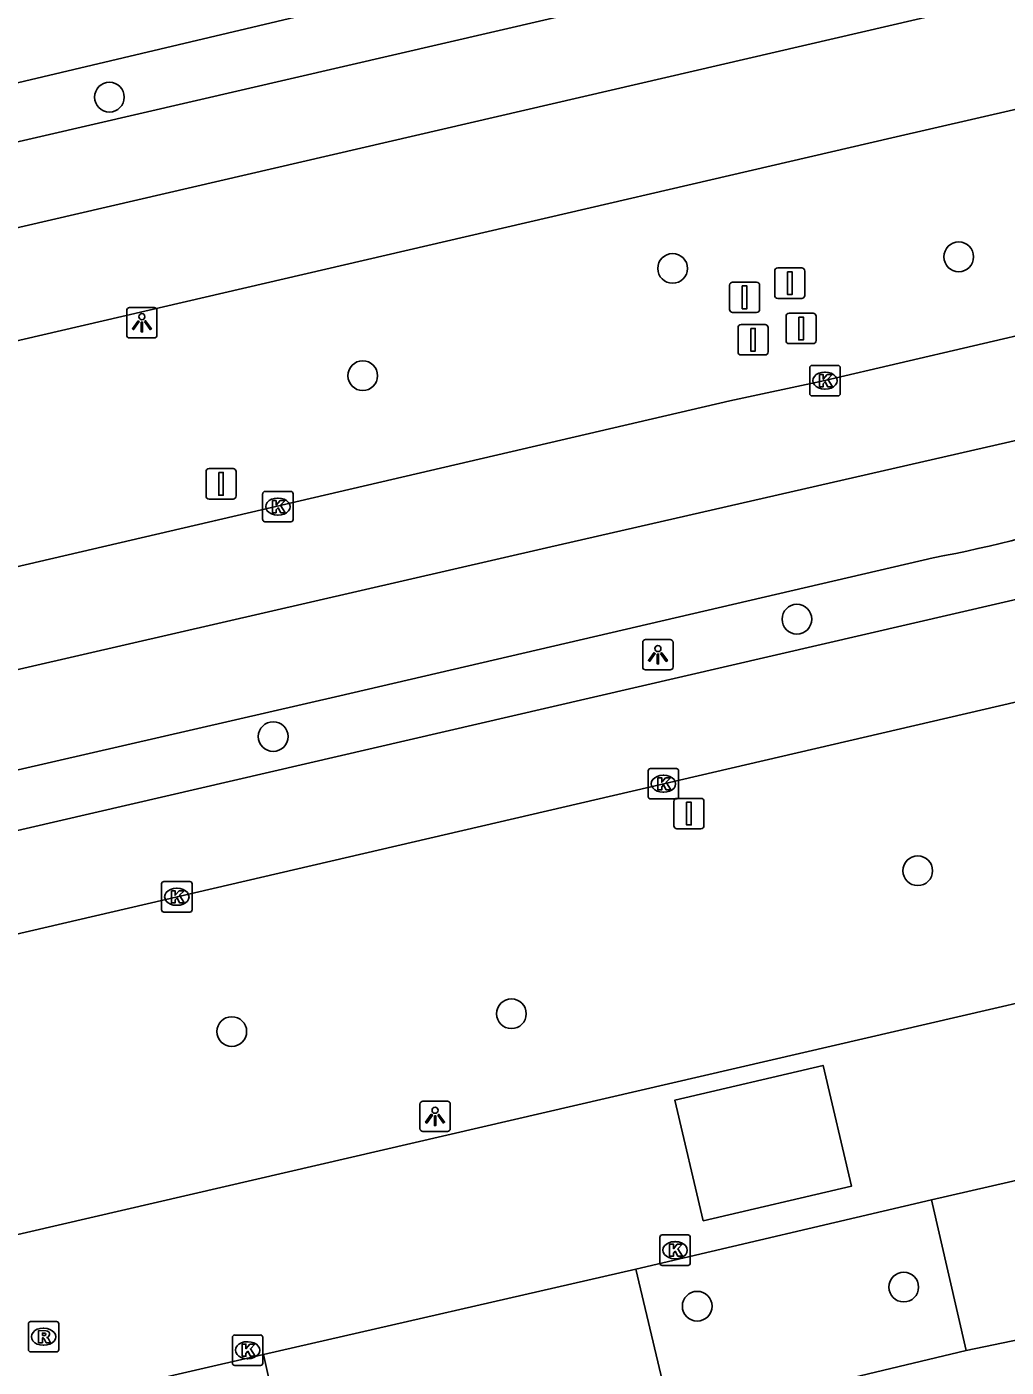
# Model space of a CAD drawing. Extents: x 156414 to 157775, y 382335 to 383765.
# Drawn here: x 157096.95 to 157129.17, y 382993.35 to 383037.44 of the extents above; entities that cross this region are included whole.
import ezdxf

# ---------------------------------------------------------------- set-up
doc = ezdxf.new("R2010")
doc.units = 0
for name, color, linetype in [('IMGEO_Boom', 7, 'Continuous'), ('IMGEO_Fietspad_gesloten', 7, 'Continuous'), ('IMGEO_Kolk', 7, 'Continuous'), ('IMGEO_Lichtpunt', 7, 'Continuous'), ('IMGEO_Parkeervlak_open', 7, 'Continuous'), ('IMGEO_Rijbaan_lokaal_gesloten', 7, 'Continuous'), ('IMGEO_Rijbaan_lokaal_open', 7, 'Continuous'), ('IMGEO_Rijbaan_regionaal_gesloten', 7, 'Continuous'), ('IMGEO_Rioolput', 7, 'Continuous'), ('IMGEO_Verkeersbordpaal', 7, 'Continuous'), ('IMGEO_Voetpad_open', 7, 'Continuous')]:
    doc.layers.add(name, color=color, linetype=linetype)

msp = doc.modelspace()

# ---------------------------------------------------------------- linework, layer by layer
at = {"layer": 'IMGEO_Boom'}
for centre in [(157099.669, 383035.131), (157127.609, 383029.877), (157118.198, 383029.497), (157108.001, 383025.967), (157122.287, 383017.955), (157105.056, 383014.093), (157126.261, 383009.678), (157112.892, 383004.973), (157103.694, 383004.387), (157125.8, 382995.982), (157119.006, 382995.351)]:
    msp.add_circle(centre, 0.489, dxfattribs=at)
at = {"layer": 'IMGEO_Fietspad_gesloten'}
for points in [[(157134.445, 383039.6), (157025.431, 383014.337)], [(157025.969, 383010.873), (157049.55, 383016.188), (157125.414, 383033.797), (157133.846, 383035.729)]]:
    msp.add_lwpolyline(points, dxfattribs=at)
at = {"layer": 'IMGEO_Kolk'}
for p, q in [((157122.709, 383025.377), (157122.709, 383026.229)), ((157122.784, 383026.303), (157123.636, 383026.303)), ((157123.71, 383026.229), (157123.71, 383025.377)), ((157123.197, 383026.083), (157123.222, 383026.083)), ((157123.636, 383025.303), (157122.784, 383025.303)), ((157123.22, 383025.523), (157123.195, 383025.523)), ((157104.71, 383021.232), (157104.71, 383022.084)), ((157104.785, 383022.158), (157105.637, 383022.158)), ((157105.198, 383021.938), (157105.223, 383021.938)), ((157105.711, 383022.084), (157105.711, 383021.232)), ((157105.221, 383021.378), (157105.196, 383021.378)), ((157105.637, 383021.158), (157104.785, 383021.158)), ((157117.394, 383012.114), (157117.394, 383012.966)), ((157117.469, 383013.04), (157118.321, 383013.04)), ((157118.395, 383012.966), (157118.395, 383012.114)), ((157117.882, 383012.82), (157117.907, 383012.82)), ((157117.905, 383012.26), (157117.88, 383012.26)), ((157118.321, 383012.04), (157117.469, 383012.04)), ((157101.386, 383008.395), (157101.386, 383009.247)), ((157101.461, 383009.321), (157102.313, 383009.321)), ((157101.874, 383009.101), (157101.899, 383009.101)), ((157102.387, 383009.247), (157102.387, 383008.395)), ((157101.897, 383008.541), (157101.872, 383008.541)), ((157102.313, 383008.321), (157101.461, 383008.321)), ((157117.778, 382996.769), (157117.778, 382997.621)), ((157117.853, 382997.695), (157118.705, 382997.695)), ((157118.779, 382997.621), (157118.779, 382996.769)), ((157118.266, 382997.475), (157118.291, 382997.475)), ((157118.705, 382996.695), (157117.853, 382996.695)), ((157118.289, 382996.915), (157118.264, 382996.915)), ((157103.715, 382993.478), (157103.715, 382994.33)), ((157103.79, 382994.404), (157104.642, 382994.404)), ((157104.203, 382994.184), (157104.228, 382994.184)), ((157104.716, 382994.33), (157104.716, 382993.478)), ((157104.226, 382993.624), (157104.201, 382993.624)), ((157104.642, 382993.404), (157103.79, 382993.404))]:
    msp.add_line(p, q, dxfattribs=at)
for points in [[(157122.709, 383025.377), (157122.709, 383026.229)], [(157122.784, 383026.303), (157123.636, 383026.303)], [(157123.71, 383026.229), (157123.71, 383025.377)], [(157123.03, 383026.003), (157123.153, 383026.003), (157123.153, 383025.852), (157123.283, 383026.003), (157123.447, 383026.003), (157123.301, 383025.852), (157123.454, 383025.603), (157123.302, 383025.603), (157123.217, 383025.767), (157123.153, 383025.7), (157123.153, 383025.603), (157123.03, 383025.603), (157123.03, 383026.003)], [(157123.636, 383025.303), (157122.784, 383025.303)], [(157104.71, 383021.232), (157104.71, 383022.084)], [(157104.785, 383022.158), (157105.637, 383022.158)], [(157105.031, 383021.858), (157105.154, 383021.858), (157105.154, 383021.707), (157105.284, 383021.858), (157105.448, 383021.858), (157105.302, 383021.707), (157105.455, 383021.458), (157105.303, 383021.458), (157105.218, 383021.622), (157105.154, 383021.555), (157105.154, 383021.458), (157105.031, 383021.458), (157105.031, 383021.858)], [(157105.711, 383022.084), (157105.711, 383021.232)], [(157105.637, 383021.158), (157104.785, 383021.158)], [(157117.394, 383012.114), (157117.394, 383012.966)], [(157117.469, 383013.04), (157118.321, 383013.04)], [(157118.395, 383012.966), (157118.395, 383012.114)], [(157117.715, 383012.74), (157117.838, 383012.74), (157117.838, 383012.589), (157117.968, 383012.74), (157118.132, 383012.74), (157117.986, 383012.589), (157118.139, 383012.34), (157117.987, 383012.34), (157117.902, 383012.504), (157117.838, 383012.437), (157117.838, 383012.34), (157117.715, 383012.34), (157117.715, 383012.74)], [(157118.321, 383012.04), (157117.469, 383012.04)], [(157101.386, 383008.395), (157101.386, 383009.247)], [(157101.461, 383009.321), (157102.313, 383009.321)], [(157101.707, 383009.021), (157101.83, 383009.021), (157101.83, 383008.87), (157101.96, 383009.021), (157102.124, 383009.021), (157101.978, 383008.87), (157102.131, 383008.621), (157101.979, 383008.621), (157101.894, 383008.785), (157101.83, 383008.718), (157101.83, 383008.621), (157101.707, 383008.621), (157101.707, 383009.021)], [(157102.387, 383009.247), (157102.387, 383008.395)], [(157102.313, 383008.321), (157101.461, 383008.321)], [(157117.778, 382996.769), (157117.778, 382997.621)], [(157117.853, 382997.695), (157118.705, 382997.695)], [(157118.779, 382997.621), (157118.779, 382996.769)], [(157118.099, 382997.395), (157118.222, 382997.395), (157118.222, 382997.244), (157118.352, 382997.395), (157118.516, 382997.395), (157118.37, 382997.244), (157118.523, 382996.995), (157118.371, 382996.995), (157118.286, 382997.159), (157118.222, 382997.092), (157118.222, 382996.995), (157118.099, 382996.995), (157118.099, 382997.395)], [(157118.705, 382996.695), (157117.853, 382996.695)], [(157103.715, 382993.478), (157103.715, 382994.33)], [(157103.79, 382994.404), (157104.642, 382994.404)], [(157104.036, 382994.104), (157104.159, 382994.104), (157104.159, 382993.953), (157104.289, 382994.104), (157104.453, 382994.104), (157104.307, 382993.953), (157104.46, 382993.704), (157104.308, 382993.704), (157104.223, 382993.868), (157104.159, 382993.801), (157104.159, 382993.704), (157104.036, 382993.704), (157104.036, 382994.104)], [(157104.716, 382994.33), (157104.716, 382993.478)], [(157104.642, 382993.404), (157103.79, 382993.404)]]:
    msp.add_lwpolyline(points, dxfattribs=at)
for centre, start, end in [((157122.786, 383026.227), 91.552, 178.448), ((157122.786, 383026.227), 91.552, 178.448), ((157123.634, 383026.227), 1.552, 88.448), ((157123.634, 383026.227), 1.552, 88.448), ((157122.786, 383025.379), 181.552, 268.448), ((157122.786, 383025.379), 181.552, 268.448), ((157123.634, 383025.379), 271.552, 358.448), ((157123.634, 383025.379), 271.552, 358.448), ((157104.787, 383022.082), 91.552, 178.448), ((157104.787, 383022.082), 91.552, 178.448), ((157105.635, 383022.082), 1.552, 88.448), ((157105.635, 383022.082), 1.552, 88.448), ((157104.787, 383021.234), 181.552, 268.448), ((157104.787, 383021.234), 181.552, 268.448), ((157105.635, 383021.234), 271.552, 358.448), ((157105.635, 383021.234), 271.552, 358.448), ((157117.471, 383012.964), 91.552, 178.448), ((157117.471, 383012.964), 91.552, 178.448), ((157118.319, 383012.964), 1.552, 88.448), ((157118.319, 383012.964), 1.552, 88.448), ((157117.471, 383012.116), 181.552, 268.448), ((157117.471, 383012.116), 181.552, 268.448), ((157118.319, 383012.116), 271.552, 358.448), ((157118.319, 383012.116), 271.552, 358.448), ((157101.463, 383009.245), 91.552, 178.448), ((157101.463, 383009.245), 91.552, 178.448), ((157102.311, 383009.245), 1.552, 88.448), ((157102.311, 383009.245), 1.552, 88.448), ((157101.463, 383008.397), 181.552, 268.448), ((157101.463, 383008.397), 181.552, 268.448), ((157102.311, 383008.397), 271.552, 358.448), ((157102.311, 383008.397), 271.552, 358.448), ((157117.855, 382997.619), 91.552, 178.448), ((157117.855, 382997.619), 91.552, 178.448), ((157118.703, 382997.619), 1.552, 88.448), ((157118.703, 382997.619), 1.552, 88.448), ((157117.855, 382996.771), 181.552, 268.448), ((157117.855, 382996.771), 181.552, 268.448), ((157118.703, 382996.771), 271.552, 358.448), ((157118.703, 382996.771), 271.552, 358.448), ((157103.792, 382994.328), 91.552, 178.448), ((157103.792, 382994.328), 91.552, 178.448), ((157104.64, 382994.328), 1.552, 88.448), ((157104.64, 382994.328), 1.552, 88.448), ((157103.792, 382993.48), 181.552, 268.448), ((157103.792, 382993.48), 181.552, 268.448), ((157104.64, 382993.48), 271.552, 358.448), ((157104.64, 382993.48), 271.552, 358.448)]:
    msp.add_arc(centre, 0.0765, start, end, dxfattribs=at)
for centre, major_axis, ratio, start_param, end_param in [((157123.196, 383025.803), (-0.387, 0.002), 0.722429, 4.712389, 7.853982), ((157123.221, 383025.803), (-0.39, 0.002), 0.717154, 1.570796, 4.712389), ((157105.197, 383021.658), (-0.387, 0.002), 0.722429, 4.712389, 7.853982), ((157105.222, 383021.658), (-0.39, 0.002), 0.717154, 1.570796, 4.712389), ((157117.881, 383012.54), (-0.387, 0.002), 0.722429, 4.712389, 7.853982), ((157117.906, 383012.54), (-0.39, 0.002), 0.717154, 1.570796, 4.712389), ((157101.873, 383008.821), (-0.387, 0.002), 0.722429, 4.712389, 7.853982), ((157101.898, 383008.821), (-0.39, 0.002), 0.717154, 1.570796, 4.712389), ((157118.265, 382997.195), (-0.387, 0.002), 0.722429, 4.712389, 7.853982), ((157118.29, 382997.195), (-0.39, 0.002), 0.717154, 1.570796, 4.712389), ((157104.202, 382993.904), (-0.387, 0.002), 0.722429, 4.712389, 7.853982), ((157104.227, 382993.904), (-0.39, 0.002), 0.717154, 1.570796, 4.712389)]:
    msp.add_ellipse(centre, major_axis=major_axis, ratio=ratio, start_param=start_param, end_param=end_param, dxfattribs=at)
at = {"layer": 'IMGEO_Lichtpunt'}
for p, q in [((157100.237, 383028.11), (157100.237, 383027.303)), ((157100.237, 383028.11), (157100.237, 383027.303)), ((157101.139, 383028.205), (157100.331, 383028.205)), ((157101.139, 383028.205), (157100.331, 383028.205)), ((157101.233, 383027.303), (157101.233, 383028.11)), ((157101.233, 383027.303), (157101.233, 383028.11)), ((157100.331, 383027.209), (157101.139, 383027.209)), ((157100.331, 383027.209), (157101.139, 383027.209)), ((157117.214, 383017.19), (157117.214, 383016.383)), ((157117.214, 383017.19), (157117.214, 383016.383)), ((157118.116, 383017.285), (157117.308, 383017.285)), ((157118.116, 383017.285), (157117.308, 383017.285)), ((157118.21, 383016.383), (157118.21, 383017.19)), ((157118.21, 383016.383), (157118.21, 383017.19)), ((157117.308, 383016.289), (157118.116, 383016.289)), ((157117.308, 383016.289), (157118.116, 383016.289)), ((157109.884, 383002.001), (157109.884, 383001.194)), ((157109.884, 383002.001), (157109.884, 383001.194)), ((157110.786, 383002.096), (157109.978, 383002.096)), ((157110.786, 383002.096), (157109.978, 383002.096)), ((157110.88, 383001.194), (157110.88, 383002.001)), ((157110.88, 383001.194), (157110.88, 383002.001)), ((157109.978, 383001.1), (157110.786, 383001.1)), ((157109.978, 383001.1), (157110.786, 383001.1))]:
    msp.add_line(p, q, dxfattribs=at)
for points in [[(157100.611, 383027.774), (157100.65, 383027.746), (157100.462, 383027.484), (157100.424, 383027.511), (157100.611, 383027.774)], [(157100.713, 383027.726), (157100.76, 383027.726), (157100.76, 383027.404), (157100.713, 383027.404), (157100.713, 383027.726)], [(157100.823, 383027.746), (157100.861, 383027.773), (157101.048, 383027.511), (157101.009, 383027.483), (157100.823, 383027.746)], [(157117.588, 383016.854), (157117.627, 383016.826), (157117.439, 383016.564), (157117.401, 383016.591), (157117.588, 383016.854)], [(157117.69, 383016.806), (157117.737, 383016.806), (157117.737, 383016.484), (157117.69, 383016.484), (157117.69, 383016.806)], [(157117.8, 383016.826), (157117.838, 383016.853), (157118.025, 383016.591), (157117.986, 383016.563), (157117.8, 383016.826)], [(157110.258, 383001.665), (157110.297, 383001.637), (157110.109, 383001.375), (157110.071, 383001.402), (157110.258, 383001.665)], [(157110.36, 383001.617), (157110.407, 383001.617), (157110.407, 383001.295), (157110.36, 383001.295), (157110.36, 383001.617)], [(157110.47, 383001.637), (157110.508, 383001.664), (157110.695, 383001.402), (157110.656, 383001.374), (157110.47, 383001.637)]]:
    msp.add_lwpolyline(points, dxfattribs=at)
for centre in [(157100.736, 383027.908), (157117.713, 383016.988), (157110.383, 383001.799)]:
    msp.add_circle(centre, 0.0994, dxfattribs=at)
for centre, start, end in [((157100.331, 383028.11), 90, 180), ((157100.331, 383028.11), 90, 180), ((157101.139, 383028.11), 0, 90), ((157101.139, 383028.11), 0, 90), ((157100.331, 383027.303), 180, 270), ((157100.331, 383027.303), 180, 270), ((157101.139, 383027.303), 270, 0), ((157101.139, 383027.303), 270, 360), ((157117.308, 383017.19), 90, 180), ((157117.308, 383017.19), 90, 180), ((157118.116, 383017.19), 0, 90), ((157118.116, 383017.19), 0, 90), ((157117.308, 383016.383), 180, 270), ((157117.308, 383016.383), 180, 270), ((157118.116, 383016.383), 270, 0), ((157118.116, 383016.383), 270, 360), ((157109.978, 383002.001), 90, 180), ((157109.978, 383002.001), 90, 180), ((157110.786, 383002.001), 0, 90), ((157110.786, 383002.001), 0, 90), ((157109.978, 383001.194), 180, 270), ((157109.978, 383001.194), 180, 270), ((157110.786, 383001.194), 270, 0), ((157110.786, 383001.194), 270, 360)]:
    msp.add_arc(centre, 0.0946, start, end, dxfattribs=at)
at = {"layer": 'IMGEO_Parkeervlak_open'}
for points in [[(157130.075, 383043.523), (157130.648, 383041.534), (157069.138, 383027.297), (157007.744, 383013.169)], [(157127.859, 382993.897), (157126.71, 382998.849)], [(157116.985, 382996.574), (157118.176, 382991.578)]]:
    msp.add_lwpolyline(points, dxfattribs=at)
at = {"layer": 'IMGEO_Rijbaan_lokaal_gesloten'}
for points in [[(157007.386, 383014.842), (157068.115, 383028.853), (157130.075, 383043.523)], [(157025.491, 382981.388), (157056.771, 382988.475), (157138.286, 383007.354)], [(157146.307, 383003.344), (157126.71, 382998.849)], [(157126.71, 382998.849), (157116.985, 382996.574)], [(157116.985, 382996.574), (157104.735, 382993.761)], [(157104.735, 382993.761), (157099.835, 382992.636)]]:
    msp.add_lwpolyline(points, dxfattribs=at)
at = {"layer": 'IMGEO_Rijbaan_lokaal_open'}
msp.add_lwpolyline([(157119.203, 382998.155), (157124.08, 382999.297), (157123.149, 383003.273), (157118.272, 383002.131), (157119.203, 382998.155)], dxfattribs=at)
at = {"layer": 'IMGEO_Rijbaan_regionaal_gesloten'}
for points in [[(157135.435, 383028.656), (157123.21, 383025.803), (157120.078, 383025.139), (157086.233, 383017.27), (157021.079, 383002.266)], [(157141.179, 383026.512), (157114.05, 383020.299), (157040.159, 383003.288), (156998.833, 382993.499)], [(157011.984, 382991.402), (157114.126, 383015.047), (157142.331, 383021.576)], [(157011.566, 382993.422), (157107.253, 383015.436), (157126.773, 383019.975)], [(157136.075, 383016.764), (157087.113, 383005.388), (157023.233, 382990.672)]]:
    msp.add_lwpolyline(points, dxfattribs=at)
msp.add_arc((157117.788, 383067.25), 48.121, 280.7616, 295.0387, dxfattribs=at)
at = {"layer": 'IMGEO_Rioolput'}
for p, q in [((157097.002, 382993.922), (157097.002, 382994.774)), ((157097.077, 382994.848), (157097.929, 382994.848)), ((157097.49, 382994.628), (157097.515, 382994.628)), ((157098.003, 382994.774), (157098.003, 382993.922)), ((157097.513, 382994.068), (157097.488, 382994.068)), ((157097.929, 382993.848), (157097.077, 382993.848))]:
    msp.add_line(p, q, dxfattribs=at)
for points in [[(157097.002, 382993.922), (157097.002, 382994.774)], [(157097.077, 382994.848), (157097.929, 382994.848)], [(157097.591, 382994.546), (157097.339, 382994.548), (157097.339, 382994.148)], [(157097.517, 382994.467), (157097.463, 382994.467), (157097.463, 382994.386)], [(157098.003, 382994.774), (157098.003, 382993.922)], [(157097.339, 382994.148), (157097.463, 382994.148), (157097.463, 382994.31), (157097.474, 382994.31)], [(157097.463, 382994.386), (157097.515, 382994.386)], [(157097.521, 382994.281), (157097.592, 382994.148), (157097.732, 382994.148), (157097.667, 382994.274)], [(157097.929, 382993.848), (157097.077, 382993.848)]]:
    msp.add_lwpolyline(points, dxfattribs=at)
for centre, radius, start, end in [((157097.079, 382994.772), 0.0765, 91.552, 178.448), ((157097.079, 382994.772), 0.0765, 91.552, 178.448), ((157097.523, 382994.371), 0.0964, 77.0061, 93.1865), ((157097.537, 382994.428), 0.0378, 276.6634, 79.6772), ((157097.59, 382994.436), 0.109, 350.3612, 89.416), ((157097.588, 382994.436), 0.112, 277.5842, 350.9817), ((157097.927, 382994.772), 0.0765, 1.552, 88.448), ((157097.927, 382994.772), 0.0765, 1.552, 88.448), ((157097.473, 382994.257), 0.0533, 26.0293, 88.6989), ((157097.499, 382994.575), 0.19, 274.7715, 282.9687), ((157097.572, 382994.221), 0.108, 29.5134, 73.7905), ((157097.079, 382993.924), 0.0765, 181.552, 268.448), ((157097.079, 382993.924), 0.0765, 181.552, 268.448), ((157097.927, 382993.924), 0.0765, 271.552, 358.448), ((157097.927, 382993.924), 0.0765, 271.552, 358.448)]:
    msp.add_arc(centre, radius, start, end, dxfattribs=at)
for centre, major_axis, ratio, start_param, end_param in [((157097.489, 382994.348), (-0.387, 0.002), 0.722429, 4.712389, 7.853982), ((157097.514, 382994.348), (-0.39, 0.002), 0.717154, 1.570796, 4.712389)]:
    msp.add_ellipse(centre, major_axis=major_axis, ratio=ratio, start_param=start_param, end_param=end_param, dxfattribs=at)
at = {"layer": 'IMGEO_Verkeersbordpaal'}
for p, q in [((157121.557, 383028.61), (157121.557, 383029.41)), ((157121.557, 383029.41), (157121.557, 383028.61)), ((157121.657, 383029.51), (157122.447, 383029.51)), ((157122.447, 383029.51), (157121.657, 383029.51)), ((157122.547, 383029.41), (157122.547, 383028.61)), ((157122.547, 383028.61), (157122.547, 383029.41)), ((157120.069, 383028.145), (157120.069, 383028.945)), ((157120.069, 383028.945), (157120.069, 383028.145)), ((157120.169, 383029.045), (157120.959, 383029.045)), ((157120.959, 383029.045), (157120.169, 383029.045)), ((157121.059, 383028.945), (157121.059, 383028.145)), ((157121.059, 383028.145), (157121.059, 383028.945)), ((157122.447, 383028.51), (157121.657, 383028.51)), ((157121.657, 383028.51), (157122.447, 383028.51)), ((157120.959, 383028.045), (157120.169, 383028.045)), ((157120.169, 383028.045), (157120.959, 383028.045)), ((157122.029, 383028.021), (157122.819, 383028.021)), ((157122.819, 383028.021), (157122.029, 383028.021)), ((157120.348, 383026.749), (157120.348, 383027.549)), ((157120.348, 383027.549), (157120.348, 383026.749)), ((157120.448, 383027.649), (157121.238, 383027.649)), ((157121.238, 383027.649), (157120.448, 383027.649)), ((157121.338, 383027.549), (157121.338, 383026.749)), ((157121.338, 383026.749), (157121.338, 383027.549)), ((157121.929, 383027.121), (157121.929, 383027.921)), ((157121.929, 383027.921), (157121.929, 383027.121)), ((157122.919, 383027.921), (157122.919, 383027.121)), ((157122.919, 383027.121), (157122.919, 383027.921)), ((157121.238, 383026.649), (157120.448, 383026.649)), ((157120.448, 383026.649), (157121.238, 383026.649)), ((157122.819, 383027.021), (157122.029, 383027.021)), ((157122.029, 383027.021), (157122.819, 383027.021)), ((157102.846, 383022.009), (157102.846, 383022.809)), ((157102.846, 383022.809), (157102.846, 383022.009)), ((157102.946, 383022.909), (157103.736, 383022.909)), ((157103.736, 383022.909), (157102.946, 383022.909)), ((157103.836, 383022.809), (157103.836, 383022.009)), ((157103.836, 383022.009), (157103.836, 383022.809)), ((157103.736, 383021.909), (157102.946, 383021.909)), ((157102.946, 383021.909), (157103.736, 383021.909)), ((157118.339, 383012.059), (157119.129, 383012.059)), ((157119.129, 383012.059), (157118.339, 383012.059)), ((157118.239, 383011.159), (157118.239, 383011.959)), ((157118.239, 383011.959), (157118.239, 383011.159)), ((157119.229, 383011.959), (157119.229, 383011.159)), ((157119.229, 383011.159), (157119.229, 383011.959)), ((157119.129, 383011.059), (157118.339, 383011.059)), ((157118.339, 383011.059), (157119.129, 383011.059))]:
    msp.add_line(p, q, dxfattribs=at)
for points in [[(157121.977, 383029.385), (157122.127, 383029.385), (157122.127, 383028.635), (157121.977, 383028.635), (157121.977, 383029.385)], [(157120.489, 383028.92), (157120.639, 383028.92), (157120.639, 383028.17), (157120.489, 383028.17), (157120.489, 383028.92)], [(157120.768, 383027.524), (157120.918, 383027.524), (157120.918, 383026.774), (157120.768, 383026.774), (157120.768, 383027.524)], [(157122.349, 383027.896), (157122.499, 383027.896), (157122.499, 383027.146), (157122.349, 383027.146), (157122.349, 383027.896)], [(157103.266, 383022.784), (157103.416, 383022.784), (157103.416, 383022.034), (157103.266, 383022.034), (157103.266, 383022.784)], [(157118.659, 383011.934), (157118.809, 383011.934), (157118.809, 383011.184), (157118.659, 383011.184), (157118.659, 383011.934)]]:
    msp.add_lwpolyline(points, dxfattribs=at)
for centre, start, end in [((157121.657, 383029.41), 90, 180), ((157121.657, 383029.41), 90, 180), ((157122.447, 383029.41), 0, 90), ((157122.447, 383029.41), 360, 90), ((157120.169, 383028.945), 90, 180), ((157120.169, 383028.945), 90, 180), ((157120.959, 383028.945), 0, 90), ((157120.959, 383028.945), 360, 90), ((157121.657, 383028.61), 180, 270), ((157121.657, 383028.61), 180, 270), ((157122.447, 383028.61), 270, 0), ((157122.447, 383028.61), 270, 0), ((157120.169, 383028.145), 180, 270), ((157120.169, 383028.145), 180, 270), ((157120.959, 383028.145), 270, 0), ((157120.959, 383028.145), 270, 0), ((157122.029, 383027.921), 90, 180), ((157122.029, 383027.921), 90, 180), ((157122.819, 383027.921), 0, 90), ((157122.819, 383027.921), 360, 90), ((157120.448, 383027.549), 90, 180), ((157120.448, 383027.549), 90, 180), ((157121.238, 383027.549), 0, 90), ((157121.238, 383027.549), 360, 90), ((157122.029, 383027.121), 180, 270), ((157122.029, 383027.121), 180, 270), ((157122.819, 383027.121), 270, 0), ((157122.819, 383027.121), 270, 0), ((157120.448, 383026.749), 180, 270), ((157120.448, 383026.749), 180, 270), ((157121.238, 383026.749), 270, 0), ((157121.238, 383026.749), 270, 0), ((157102.946, 383022.809), 90, 180), ((157102.946, 383022.809), 90, 180), ((157103.736, 383022.809), 0, 90), ((157103.736, 383022.809), 360, 90), ((157102.946, 383022.009), 180, 270), ((157102.946, 383022.009), 180, 270), ((157103.736, 383022.009), 270, 0), ((157103.736, 383022.009), 270, 0), ((157118.339, 383011.959), 90, 180), ((157118.339, 383011.959), 90, 180), ((157119.129, 383011.959), 0, 90), ((157119.129, 383011.959), 360, 90), ((157118.339, 383011.159), 180, 270), ((157118.339, 383011.159), 180, 270), ((157119.129, 383011.159), 270, 0), ((157119.129, 383011.159), 270, 0)]:
    msp.add_arc(centre, 0.1, start, end, dxfattribs=at)
at = {"layer": 'IMGEO_Voetpad_open'}
for points in [[(157127.859, 382993.897), (157132.031, 382994.765), (157147.423, 382998.395), (157146.307, 383003.344)], [(157118.176, 382991.578), (157105.861, 382988.746), (157104.735, 382993.761)], [(157118.176, 382991.578), (157127.859, 382993.897)]]:
    msp.add_lwpolyline(points, dxfattribs=at)

doc.saveas('drawing.dxf')
